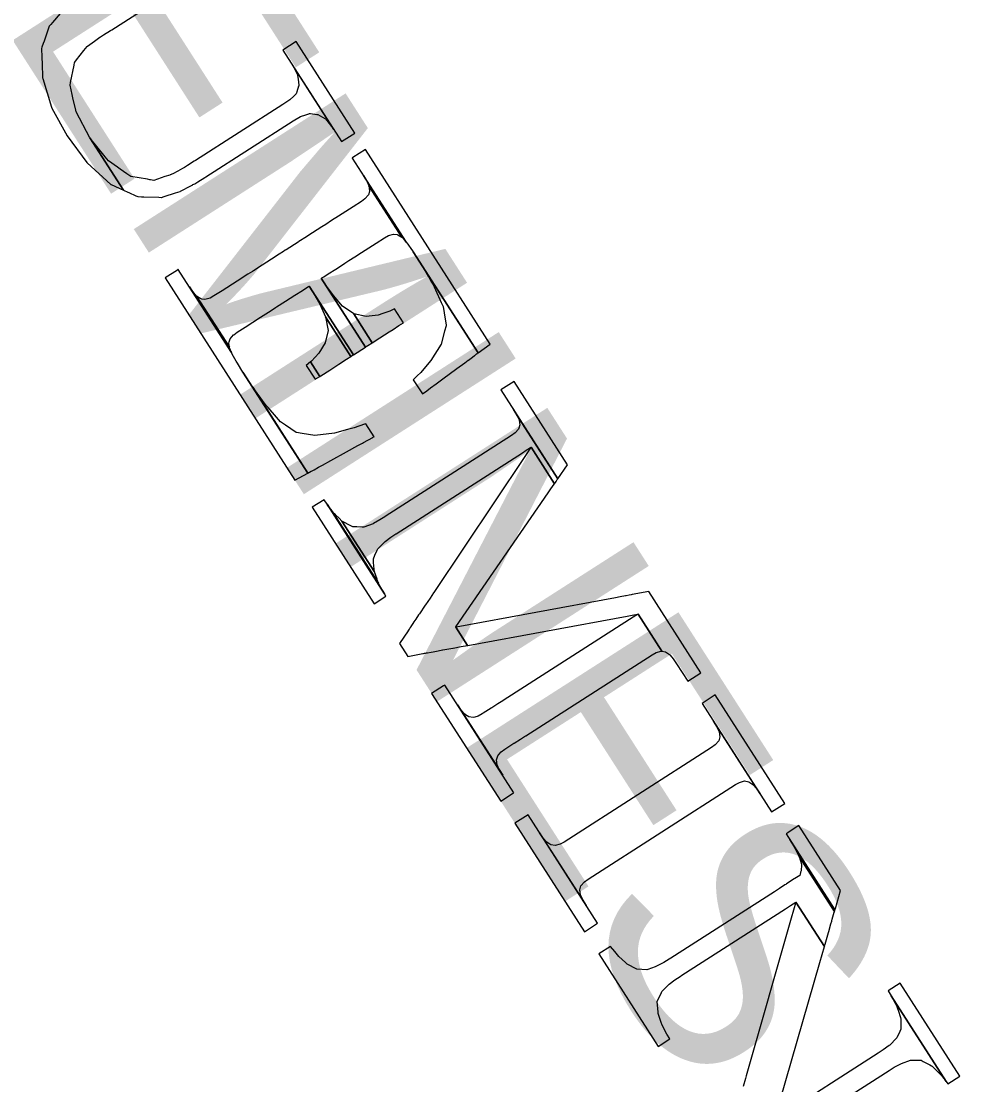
# Model space of a CAD drawing. Extents: x 3962991 to 3983549, y 181631 to 204078.
# Drawn here: x 3975250.1 to 3975623.1, y 189136.2 to 189559.1 of the extents above; entities that cross this region are included whole.
import ezdxf

# ---------------------------------------------------------------- set-up
doc = ezdxf.new("R2010")
doc.units = 0
for name, color, linetype in [('V-ANNO-MASK', 7, 'Continuous'), ('V-ANNO-MASK2', 7, 'Continuous'), ('V-TOPO-GNAM-IDEN', 7, 'Continuous')]:
    doc.layers.add(name, color=color, linetype=linetype)

msp = doc.modelspace()

# ---------------------------------------------------------------- linework, layer by layer
at = {"layer": 'V-ANNO-MASK2'}
for points in [[(3975265.6, 189562.19), (3975262.51, 189558.59), (3975261.83, 189557.81), (3975261.74, 189557.71), (3975261.23, 189557.1), (3975259.16, 189551.13), (3975258.85, 189550.26), (3975258.33, 189548.77), (3975258.15, 189548.22), (3975258.28, 189544.87), (3975258.3, 189544.45), (3975258.38, 189542.47), (3975258.62, 189536.59), (3975258.71, 189536.28), (3975262.07, 189524.98), (3975262.28, 189524.6), (3975268.35, 189513.55), (3975276.17, 189502.92), (3975276.26, 189502.85), (3975285.66, 189494.24), (3975285.81, 189494.18), (3975290.79, 189491.91), (3975277.41, 189512.79), (3975271.97, 189523.12), (3975271.82, 189523.74), (3975270.66, 189528.7), (3975270.36, 189530.02), (3975270.35, 189530.03), (3975269.51, 189533.64), (3975269.71, 189534.68), (3975271.11, 189541.69), (3975271.33, 189542.76), (3975271.4, 189542.87), (3975272.06, 189543.7), (3975275.03, 189547.48), (3975276.33, 189549.11), (3975276.44, 189549.21), (3975277.37, 189549.89), (3975279.22, 189551.23), (3975280.87, 189552.42), (3975280.95, 189552.46), (3975281.66, 189552.92), (3975282.81, 189553.66), (3975285.56, 189555.42), (3975286.05, 189555.74), (3975320.69, 189577.95)], [(3975549.44, 189122.29), (3975567.49, 189184.81), (3975567.48, 189184.82), (3975568.39, 189187.96), (3975569.32, 189191.16), (3975557.99, 189208.83), (3975557.07, 189205.6), (3975556.17, 189202.46), (3975538.27, 189139.71), (3975537.98, 189138.7), (3975537.08, 189135.55)], [(3975553.82, 189115.46), (3975595.02, 189141.88), (3975597.1, 189143.17), (3975599.71, 189144.54), (3975599.97, 189144.64), (3975603.51, 189145.98), (3975603.87, 189145.98), (3975603.86, 189145.99), (3975606.66, 189145.95), (3975607.7, 189145.95), (3975607.82, 189145.94), (3975608.64, 189145.49), (3975611.28, 189144.07), (3975611.94, 189143.72), (3975612.1, 189143.63), (3975613.79, 189141.95), (3975613.78, 189141.97), (3975614.98, 189140.77), (3975615.58, 189140.18), (3975615.68, 189140.07), (3975615.67, 189140.09), (3975615.88, 189139.87), (3975617.72, 189137.45), (3975595.88, 189171.52), (3975597.48, 189168.57), (3975597.89, 189167.82), (3975597.93, 189167.7), (3975598.2, 189166.94), (3975598.74, 189165.43), (3975599.5, 189163.28), (3975599.64, 189162.9), (3975599.66, 189162.2), (3975599.74, 189159.38), (3975599.76, 189158.5), (3975599.77, 189158.32), (3975599.33, 189157.38), (3975598.15, 189154.9), (3975597.92, 189154.69), (3975595.27, 189151.97), (3975595.05, 189151.81), (3975592.69, 189150.06), (3975590.64, 189148.7), (3975549.44, 189122.29)]]:
    msp.add_lwpolyline(points, dxfattribs=at)
for points in [[(3975359.36, 189550.99), (3975354.1, 189547.62), (3975377.4, 189511.28), (3975382.65, 189514.65)], [(3975283.44, 189505.23), (3975277.41, 189512.79), (3975290.79, 189491.91), (3975292.47, 189491.15), (3975292.82, 189490.99), (3975295.66, 189489.7), (3975296.43, 189489.35), (3975297.94, 189489.3), (3975298.81, 189489.28), (3975304.84, 189489.08), (3975305.77, 189489.05), (3975305.92, 189489.04), (3975306.9, 189489.36), (3975311.36, 189490.82), (3975313.29, 189491.46), (3975313.45, 189491.49), (3975314.47, 189492.04), (3975316.48, 189493.11), (3975316.47, 189493.13), (3975318.27, 189494.08), (3975318.35, 189494.12), (3975319.11, 189494.51), (3975320.26, 189495.23), (3975323.05, 189496.96), (3975323.53, 189497.27), (3975358.18, 189519.48), (3975361.07, 189521.2), (3975363.16, 189521.92), (3975364.44, 189522.35), (3975364.74, 189522.43), (3975365.05, 189522.4), (3975365.13, 189522.38), (3975367.55, 189522.03), (3975367.59, 189522.03), (3975367.91, 189521.98), (3975367.99, 189521.97), (3975369.85, 189520.92), (3975370.99, 189520.26), (3975371.54, 189519.58), (3975371.9, 189519.12), (3975373.92, 189516.59), (3975374.3, 189516.12), (3975357.86, 189541.76), (3975358.13, 189541.22), (3975359.61, 189538.3), (3975359.88, 189537.76), (3975359.9, 189537.56), (3975360.12, 189536.1), (3975360.45, 189533.72), (3975360.48, 189533.57), (3975360.38, 189533.28), (3975360.37, 189533.24), (3975359.61, 189531), (3975359.59, 189530.92), (3975359.48, 189530.64), (3975359.36, 189530.26), (3975358.39, 189529.36), (3975356.81, 189527.84), (3975354.04, 189525.94), (3975319.39, 189503.73), (3975318.9, 189503.43), (3975316.13, 189501.68), (3975314.95, 189501), (3975314.21, 189500.58), (3975314.14, 189500.53), (3975312.38, 189499.51), (3975310.42, 189498.36), (3975309.28, 189498), (3975309.13, 189497.95), (3975307.2, 189497.31), (3975302.75, 189495.82), (3975301.42, 189496.05), (3975301.26, 189496.07), (3975300.25, 189496.25), (3975293.65, 189497.33), (3975292.07, 189498.45), (3975289.38, 189500.34), (3975288.39, 189501.04), (3975284.73, 189503.62)], [(3975381.67, 189504.73), (3975381.64, 189504.72), (3975403.13, 189471.2), (3975403.3, 189471), (3975405.64, 189467.79), (3975405.94, 189467.38), (3975431.69, 189427.22), (3975436.47, 189430.71), (3975386.87, 189508.07), (3975381.9, 189504.88), (3975381.87, 189504.86)], [(3975387.94, 189494.33), (3975388.25, 189493.62), (3975401.33, 189473.22), (3975401.58, 189473.05), (3975402.36, 189472.12), (3975402.83, 189471.56), (3975403.13, 189471.2), (3975386.09, 189497.78), (3975387.32, 189495.75), (3975387.55, 189495.22)], [(3975321.43, 189448.66), (3975319.83, 189449.76), (3975332.82, 189429.51), (3975332.66, 189431.15), (3975332.79, 189431.63), (3975333.15, 189432.81), (3975334.52, 189434.38), (3975334.56, 189434.42), (3975335.95, 189435.46), (3975339.13, 189437.51), (3975345.15, 189441.37), (3975349.41, 189444.1), (3975351.23, 189445.26), (3975351.61, 189445.5), (3975355.15, 189447.78), (3975358.8, 189450.12), (3975361.86, 189452.08), (3975363.6, 189453.19), (3975364.26, 189453.62), (3975364.49, 189453.76), (3975364.57, 189453.81), (3975382.11, 189426.45), (3975386.88, 189429.5), (3975369.34, 189456.87), (3975369.41, 189456.92), (3975369.64, 189457.07), (3975370.31, 189457.49), (3975372.04, 189458.61), (3975375.1, 189460.57), (3975376.94, 189461.75), (3975378.75, 189462.91), (3975380.36, 189463.94), (3975382.68, 189465.43), (3975385.41, 189467.18), (3975391.23, 189470.91), (3975394.52, 189473.01), (3975396.04, 189473.84), (3975396.1, 189473.86), (3975398.1, 189474.45), (3975399.48, 189474.25), (3975399.8, 189474.2), (3975401.33, 189473.22), (3975388.24, 189493.64), (3975388.58, 189491.71), (3975388.48, 189491.41), (3975388.09, 189490.06), (3975386.72, 189488.49), (3975386.67, 189488.46), (3975385.29, 189487.4), (3975382, 189485.29), (3975376.19, 189481.56), (3975373.46, 189479.81), (3975371.13, 189478.33), (3975369.53, 189477.29), (3975367.72, 189476.13), (3975365.88, 189474.96), (3975362.82, 189472.99), (3975361.08, 189471.88), (3975360.42, 189471.46), (3975360.19, 189471.31), (3975360.11, 189471.26), (3975355.34, 189468.2), (3975355.27, 189468.15), (3975355.04, 189468.01), (3975354.37, 189467.58), (3975352.64, 189466.47), (3975349.58, 189464.5), (3975345.93, 189462.17), (3975342.38, 189459.89), (3975342, 189459.65), (3975340.19, 189458.49), (3975335.93, 189455.75), (3975329.91, 189451.89), (3975326.72, 189449.85), (3975325.19, 189449.04), (3975325.14, 189449.01), (3975323.14, 189448.42), (3975321.91, 189448.6)], [(3975405.93, 189467.4), (3975409.45, 189461.85), (3975431.67, 189427.19), (3975431.69, 189427.22)], [(3975312.18, 189460.18), (3975307.28, 189457.04), (3975358.88, 189376.56), (3975363.98, 189379.38), (3975338.22, 189419.56), (3975336.09, 189423.11), (3975335.56, 189423.99), (3975333.96, 189426.72), (3975333.64, 189427.44), (3975312.51, 189460.39), (3975312.41, 189460.33), (3975312.31, 189460.26), (3975312.28, 189460.25)], [(3975407.47, 189418.11), (3975405.91, 189416.56), (3975409.54, 189410.9), (3975411.27, 189412.18), (3975412.81, 189413.32), (3975415.03, 189414.96), (3975417.66, 189416.88), (3975423.24, 189420.98), (3975423.23, 189420.99), (3975426.39, 189423.3), (3975427.79, 189424.32), (3975427.83, 189424.37), (3975429.44, 189425.56), (3975430.3, 189426.18), (3975430.5, 189426.32), (3975431.11, 189426.78), (3975431.21, 189426.84), (3975431.33, 189426.94), (3975431.4, 189426.99), (3975431.45, 189427.02), (3975431.45, 189427.04), (3975431.47, 189427.05), (3975431.67, 189427.19), (3975409.44, 189461.87), (3975412, 189457.42), (3975412.32, 189456.87), (3975412.95, 189455.77), (3975413.92, 189454.09), (3975414.37, 189453.11), (3975414.74, 189452.31), (3975417.04, 189447.32), (3975417.77, 189445.72), (3975418.19, 189443.12), (3975418.97, 189438.19), (3975418.99, 189438.04), (3975418.37, 189435.81), (3975416.98, 189430.74), (3975412.95, 189424.23), (3975410.75, 189421.65), (3975408.88, 189419.46)], [(3975371.22, 189454.1), (3975369.34, 189456.87), (3975386.88, 189429.5), (3975386.96, 189429.55), (3975387.19, 189429.7), (3975387.85, 189430.13), (3975389.59, 189431.24), (3975382.24, 189442.7), (3975377.77, 189445.86), (3975374.16, 189450.03)], [(3975318.28, 189451.5), (3975316.97, 189453.44), (3975333.64, 189427.44), (3975333.47, 189427.81)], [(3975368.78, 189446.58), (3975371.06, 189441.56), (3975381.14, 189425.82), (3975381.81, 189426.25), (3975382.04, 189426.4), (3975382.11, 189426.45), (3975364.57, 189453.81), (3975366.3, 189450.95)], [(3975318.67, 189451.06), (3975318.29, 189451.49), (3975333.47, 189427.81), (3975333.24, 189428.35), (3975332.84, 189429.24), (3975332.82, 189429.51), (3975319.82, 189449.77), (3975319.31, 189450.35)], [(3975387.21, 189441.68), (3975382.25, 189442.69), (3975389.59, 189431.24), (3975392.65, 189433.2), (3975394.49, 189434.38), (3975396.3, 189435.54), (3975397.9, 189436.57), (3975400.23, 189438.06), (3975402.04, 189439.22), (3975398.48, 189444.78), (3975396.56, 189443.78), (3975393.86, 189442.88), (3975392, 189442.24), (3975389.62, 189441.97)], [(3975365.42, 189423.97), (3975365.1, 189423.62), (3975368.77, 189417.89), (3975369.15, 189418.14), (3975372.7, 189420.41), (3975376.35, 189422.75), (3975379.41, 189424.71), (3975381.14, 189425.82), (3975371.05, 189441.57), (3975372.07, 189436.16), (3975370.91, 189431.23), (3975368.4, 189427.12)], [(3975365.09, 189423.63), (3975363.41, 189422.27), (3975366.96, 189416.73), (3975368.77, 189417.89)], [(3975342.2, 189413.58), (3975338.22, 189419.56), (3975363.98, 189379.38), (3975364.08, 189379.45)], [(3975445.99, 189415.87), (3975440.76, 189412.51), (3975463.4, 189377.2), (3975467.22, 189382.74)], [(3975342.55, 189413.09), (3975342.21, 189413.56), (3975364.08, 189379.45), (3975364.12, 189379.45), (3975364.11, 189379.46), (3975364.22, 189379.51), (3975364.32, 189379.58), (3975364.39, 189379.59), (3975364.46, 189379.64), (3975364.6, 189379.71), (3975364.59, 189379.73), (3975364.7, 189379.78), (3975365.37, 189380.14), (3975365.68, 189380.32), (3975366.51, 189380.77), (3975368.27, 189381.74), (3975368.32, 189381.77), (3975369.84, 189382.6), (3975369.83, 189382.61), (3975373.17, 189384.43), (3975373.16, 189384.44), (3975379.44, 189387.89), (3975383.88, 189390.34), (3975385.77, 189391.38), (3975386.17, 189391.6), (3975389.87, 189393.63), (3975389.86, 189393.64), (3975390.35, 189393.89), (3975387.06, 189399.03), (3975386.52, 189398.86), (3975382.42, 189397.44), (3975381.96, 189397.32), (3975379.78, 189396.74), (3975374.65, 189395.36), (3975366.83, 189394.31), (3975361.8, 189395.13), (3975359.52, 189395.5), (3975359.39, 189395.59), (3975355.15, 189398.49), (3975353.16, 189399.85), (3975351.56, 189401.67), (3975348.23, 189405.46), (3975347.7, 189406.07), (3975347.04, 189406.81), (3975346, 189408.26), (3975345.32, 189409.23), (3975343.93, 189411.16)], [(3975377.74, 189360.23), (3975377.58, 189360.3), (3975390.51, 189340.14), (3975390.38, 189340.51), (3975390.33, 189341.2), (3975390.16, 189343.88), (3975390.07, 189345.37), (3975390.69, 189346.76), (3975391.56, 189348.72), (3975391.8, 189349.24), (3975391.83, 189349.31), (3975394.59, 189352.03), (3975394.72, 189352.15), (3975397.06, 189353.96), (3975398.98, 189355.23), (3975399.1, 189355.31), (3975449.33, 189387.52), (3975450.84, 189388.48), (3975452.52, 189389.56), (3975452.73, 189389.69), (3975462.02, 189375.2), (3975462.68, 189376.14), (3975463.14, 189376.82), (3975463.18, 189376.87), (3975463.37, 189377.14), (3975446.98, 189402.7), (3975447.97, 189400.59), (3975447.99, 189400.45), (3975448.24, 189398.65), (3975447.87, 189397.27), (3975447.79, 189396.94), (3975446.38, 189395.43), (3975444.96, 189394.34), (3975394.73, 189362.14), (3975394.59, 189362.07), (3975392.64, 189360.84), (3975390.09, 189359.38), (3975389.94, 189359.28), (3975386.3, 189357.94), (3975386.24, 189357.91), (3975385.65, 189357.94), (3975383.47, 189358.03), (3975381.92, 189358.08), (3975380.64, 189358.74), (3975378.33, 189359.92)], [(3975445.75, 189404.72), (3975446.99, 189402.68), (3975463.37, 189377.14), (3975463.4, 189377.2)], [(3975403.87, 189316.72), (3975400.49, 189311.66), (3975403.78, 189306.52), (3975409.7, 189307.62), (3975409.74, 189307.62), (3975409.77, 189307.63), (3975409.99, 189307.67), (3975410.03, 189307.67), (3975410.38, 189307.75), (3975410.45, 189307.75), (3975410.83, 189307.82), (3975411.18, 189307.89), (3975411.28, 189307.91), (3975411.64, 189307.97), (3975413.02, 189308.23), (3975413.8, 189308.36), (3975413.79, 189308.38), (3975415.14, 189308.62), (3975417.04, 189308.97), (3975417.56, 189309.07), (3975417.63, 189309.07), (3975421.65, 189309.81), (3975421.84, 189309.85), (3975424.97, 189310.43), (3975427.42, 189310.87), (3975422.78, 189318.1), (3975422.87, 189318.24), (3975459.55, 189371.58), (3975460.64, 189373.19), (3975461.87, 189374.97), (3975462.02, 189375.2), (3975452.73, 189389.69), (3975452.57, 189389.48), (3975451.36, 189387.67), (3975450.28, 189386.05), (3975414.07, 189331.97), (3975413.98, 189331.83), (3975412.58, 189329.74), (3975410.79, 189327.08), (3975410.69, 189326.91), (3975408.38, 189323.49), (3975408.35, 189323.42), (3975408.05, 189322.99), (3975406.97, 189321.37), (3975406.2, 189320.21), (3975405.76, 189319.56), (3975404.96, 189318.38), (3975404.76, 189318.08), (3975404.72, 189317.98), (3975404.51, 189317.68), (3975404.29, 189317.36), (3975404.25, 189317.3), (3975404.05, 189316.99), (3975404.03, 189316.98), (3975403.91, 189316.77), (3975403.88, 189316.76)], [(3975370.46, 189368.83), (3975365.77, 189365.82), (3975390.36, 189327.46), (3975395.05, 189330.47), (3975394.5, 189331.39), (3975371.64, 189367.05)], [(3975371.89, 189366.72), (3975371.65, 189367.04), (3975394.5, 189331.39), (3975393.95, 189332.31), (3975392.16, 189335.48), (3975392.11, 189335.62), (3975373.87, 189364.08), (3975373.63, 189364.4)], [(3975375, 189362.92), (3975373.88, 189364.06), (3975392.11, 189335.62), (3975391.62, 189337), (3975391.54, 189337.24), (3975391.53, 189337.26), (3975391, 189338.76), (3975390.51, 189340.14), (3975377.57, 189360.32), (3975376.45, 189361.45), (3975375.21, 189362.71)], [(3975422.94, 189318.13), (3975422.78, 189318.1), (3975427.42, 189310.87), (3975427.57, 189310.91), (3975490.97, 189322.57), (3975492.87, 189322.92), (3975494.99, 189323.31), (3975495.26, 189323.35), (3975504.73, 189308.58), (3975506.12, 189308.38), (3975507.72, 189307.28), (3975507.98, 189307), (3975509.26, 189305.55), (3975510.59, 189303.59), (3975515.04, 189296.65), (3975520.27, 189300), (3975499.55, 189332.33), (3975492.94, 189331.12), (3975492.88, 189331.1), (3975492.56, 189331.04), (3975492.5, 189331.02), (3975491.69, 189330.88), (3975490.57, 189330.67), (3975490.31, 189330.62), (3975488.19, 189330.23), (3975486.29, 189329.87)], [(3975424.86, 189285.26), (3975423.54, 189287.22), (3975441.46, 189259.27), (3975440.23, 189261.29), (3975439.3, 189263.42), (3975439.15, 189264.27), (3975439.12, 189264.49), (3975438.98, 189265.33), (3975439.47, 189266.98), (3975439.96, 189267.56), (3975440.84, 189268.55), (3975442.26, 189269.64), (3975442.67, 189269.9), (3975442.72, 189269.93), (3975445.91, 189271.98), (3975446.06, 189272.07), (3975448.54, 189273.66), (3975450.48, 189274.9), (3975450.6, 189274.98), (3975500.83, 189307.19), (3975502.42, 189308.03), (3975504.42, 189308.62), (3975504.73, 189308.58), (3975495.26, 189323.35), (3975495.05, 189323.22), (3975493.37, 189322.14), (3975491.86, 189321.18), (3975441.63, 189288.97), (3975441.51, 189288.89), (3975439.57, 189287.65), (3975437.09, 189286.06), (3975436.94, 189285.97), (3975433.75, 189283.92), (3975433.7, 189283.89), (3975433.29, 189283.63), (3975431.71, 189282.78), (3975430.43, 189282.42), (3975429.71, 189282.19), (3975428.01, 189282.44), (3975427.29, 189282.93), (3975427.11, 189283.05), (3975426.41, 189283.53)], [(3975417.92, 189294.81), (3975413.22, 189291.8), (3975440.68, 189248.97), (3975445.38, 189251.98), (3975445.4, 189252), (3975445.43, 189252.01), (3975445.61, 189252.13), (3975445.63, 189252.14), (3975445.91, 189252.32), (3975418.45, 189295.15), (3975418.17, 189294.97), (3975418.15, 189294.95), (3975417.97, 189294.84), (3975417.94, 189294.82)], [(3975525.93, 189291.18), (3975520.7, 189287.83), (3975548.33, 189244.73), (3975553.56, 189248.08)], [(3975457.46, 189234.42), (3975456.12, 189236.4), (3975474.65, 189207.51), (3975473.4, 189209.56), (3975472.45, 189211.71), (3975472.11, 189213.65), (3975472.58, 189215.34), (3975473.95, 189216.91), (3975475.37, 189217.99), (3975533.94, 189255.55), (3975535.53, 189256.39), (3975537.53, 189256.98), (3975539.25, 189256.7), (3975540.87, 189255.58), (3975542.43, 189253.82), (3975543.78, 189251.83), (3975525.24, 189280.74), (3975526.49, 189278.67), (3975527.44, 189276.52), (3975527.79, 189274.58), (3975527.32, 189272.9), (3975525.95, 189271.33), (3975524.52, 189270.24), (3975465.95, 189232.69), (3975464.37, 189231.85), (3975462.37, 189231.26), (3975460.65, 189231.53), (3975459.03, 189232.65)], [(3975451.56, 189243.51), (3975446.33, 189240.15), (3975473.97, 189197.05), (3975479.2, 189200.4)], [(3975554.18, 189235.99), (3975554.16, 189235.98), (3975573.53, 189205.76), (3975573.54, 189205.8), (3975573.57, 189205.87), (3975573.65, 189206.19), (3975573.69, 189206.3), (3975575.76, 189213.46), (3975559.23, 189239.23), (3975554.51, 189236.21), (3975554.44, 189236.16), (3975554.23, 189236.03)], [(3975557.58, 189230.31), (3975559.31, 189226.93), (3975573.32, 189205.07), (3975573.46, 189205.53), (3975573.53, 189205.76), (3975555.62, 189233.7)], [(3975484.34, 189191.21), (3975479.64, 189188.2), (3975503.21, 189151.44), (3975507.91, 189154.45), (3975506.75, 189156.25), (3975504.83, 189159.82), (3975504.46, 189160.9), (3975503.23, 189164.49), (3975503.2, 189164.99), (3975502.92, 189169.35), (3975504.52, 189172.92), (3975504.68, 189173.29), (3975506.93, 189175.51), (3975507.57, 189176.13), (3975509.91, 189177.94), (3975511.96, 189179.29), (3975512.62, 189179.72), (3975553.82, 189206.13), (3975555.89, 189207.46), (3975558, 189208.81), (3975569.32, 189191.16), (3975569.48, 189191.7), (3975569.47, 189191.72), (3975569.57, 189192.06), (3975570.94, 189196.78), (3975571.05, 189197.16), (3975571.04, 189197.17), (3975571.91, 189200.15), (3975572.24, 189201.27), (3975572.26, 189201.39), (3975572.43, 189201.97), (3975572.97, 189203.83), (3975573.11, 189204.29), (3975573.14, 189204.41), (3975573.33, 189205.06), (3975559.3, 189226.94), (3975559.81, 189225.2), (3975559.9, 189224.89), (3975560.26, 189223.65), (3975560.04, 189221.3), (3975559.87, 189220.72), (3975559.84, 189220.6), (3975559.54, 189219.43), (3975557.58, 189218.17), (3975557.33, 189218.01), (3975554.21, 189216.02), (3975553.98, 189215.87), (3975553.63, 189215.64), (3975551.51, 189214.28), (3975549.44, 189212.96), (3975508.24, 189186.54), (3975507.58, 189186.12), (3975505.49, 189184.82), (3975502.89, 189183.44), (3975502.12, 189183.01), (3975499.09, 189182.01), (3975498.77, 189181.89), (3975494.76, 189182.09), (3975490.93, 189184.13), (3975490.23, 189184.78), (3975487.59, 189187.21), (3975486.04, 189189.11)], [(3975594.69, 189173.54), (3975595.89, 189171.51), (3975617.72, 189137.45), (3975618.42, 189136.53), (3975623.11, 189139.54), (3975599.38, 189176.55)]]:
    msp.add_lwpolyline(points, close=True, dxfattribs=at)

# ---------------------------------------------------------------- texts
at = {"layer": 'V-ANNO-MASK'}
msp.add_text('PLAQUEMINES', height=99.9998, rotation=302.6654, dxfattribs=at).set_placement((3974996.1, 189942.4))
at = {"layer": 'V-TOPO-GNAM-IDEN'}
msp.add_text('PLAQUEMINES', height=99.9998, rotation=302.6654, dxfattribs=at).set_placement((3974996.1, 189942.4))

doc.saveas('drawing.dxf')
